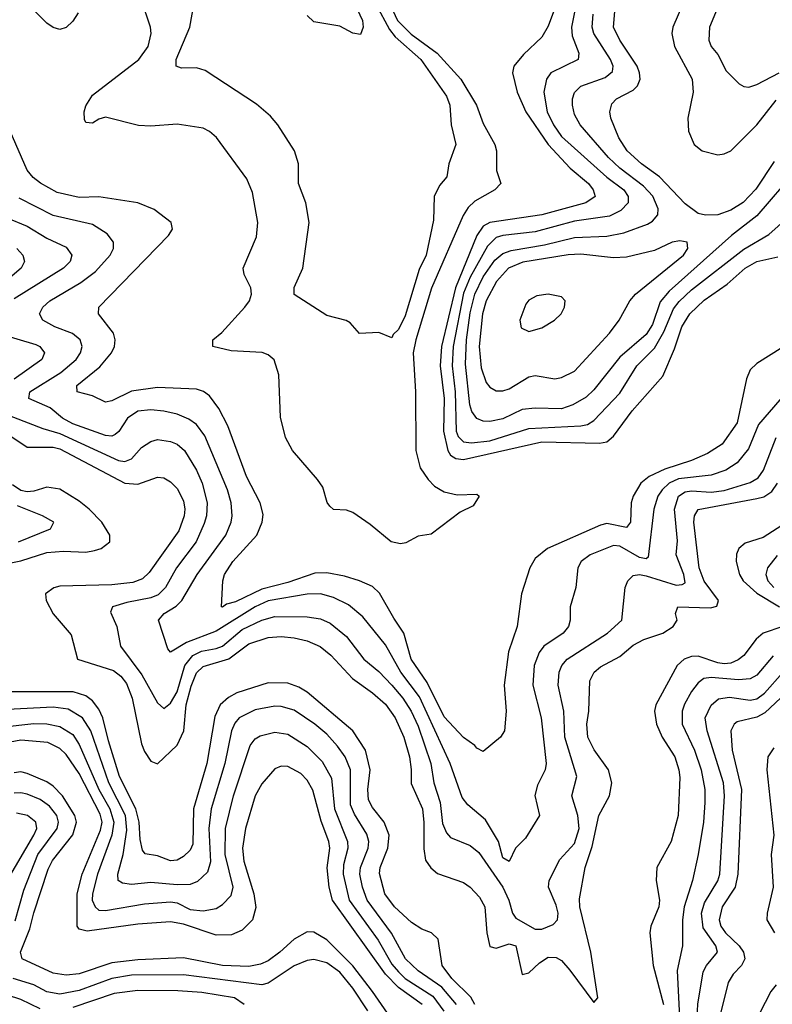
# Model space of a CAD drawing. Header units: inches. Extents: x 990535 to 1117859, y 769386 to 892122.
# Tile 309 of 656: x 1072887 to 1075198, y 771970 to 774993. Entities that reach past the tile are written whole.
import ezdxf

# ---------------------------------------------------------------- set-up
doc = ezdxf.new("R2010")
doc.units = ezdxf.units.IN
doc.header["$MEASUREMENT"] = 0
doc.layers.add('B0777', color=7, linetype='Continuous')

msp = doc.modelspace()

# ---------------------------------------------------------------- linework, layer by layer
at = {"layer": 'B0777', "color": 5}
for points, elevation in [([(1075210, 775293.2), (1075190, 775295.4), (1075090, 775340.3), (1075047.4, 775352.6), (1075010, 775354.4), (1074990, 775341.1), (1074971.7, 775290), (1074968.8, 775210), (1074960.5, 775150), (1074935.6, 775070), (1074892.2, 774970), (1074889.1, 774950), (1074897.5, 774910), (1074951.8, 774810), (1074954.4, 774770), (1074938.6, 774690), (1074940.6, 774650), (1074957.8, 774610), (1074982.3, 774590), (1075030, 774578), (1075050, 774580.4), (1075070, 774590.1), (1075150, 774670.1), (1075210, 774745.4)], 3220), ([(1075230, 775228.9), (1075193.5, 775233.5), (1075110, 775270.3), (1075088.9, 775271.1), (1075070, 775259.8), (1075059.6, 775230), (1075052.5, 775110), (1075038.6, 775050), (1075005.1, 774970), (1075002.4, 774930), (1075010.2, 774910), (1075030, 774885.8), (1075055.8, 774835.8), (1075096, 774796), (1075110, 774787.9), (1075125.6, 774785.6), (1075150, 774793.2), (1075218.3, 774830)], 3240), ([(1073865.2, 775150), (1073939.1, 774990), (1073941.8, 774970), (1073933.3, 774946.7), (1073910, 774951.1), (1073870, 774972.4), (1073790, 774986), (1073770, 775005.2)], 3040), ([(1074608.6, 775110), (1074580.7, 774970), (1074583, 774943), (1074604, 774890), (1074601.7, 774870), (1074517.8, 774830), (1074504, 774810), (1074496.3, 774770), (1074506.7, 774710), (1074525.4, 774670), (1074550, 774634.1), (1074689.2, 774509.2), (1074742.3, 774470), (1074755.3, 774450), (1074755.2, 774430), (1074732.6, 774407.4), (1074698.2, 774390), (1074590, 774374.1), (1074470, 774341.8), (1074370, 774329.9), (1074350, 774323.6), (1074323, 774297), (1074270, 774202.7), (1074250, 774153.3), (1074218, 773990), (1074214.4, 773930), (1074224.3, 773850), (1074227.4, 773730), (1074232.9, 773712.9), (1074250, 773697.1), (1074273.7, 773693.7), (1074330, 773699.8), (1074450, 773738.3), (1074610, 773745.6), (1074630, 773750.4), (1074650, 773762.8), (1074730, 773846.1), (1074782.1, 773930), (1074835.9, 773984.1), (1074865.1, 774034.9), (1074894.6, 774105.4), (1074911.9, 774128.1), (1074950, 774163), (1075110, 774288), (1075187.1, 774332.9), (1075272.9, 774410)], 3140), ([(1074010.1, 775069.9), (1074047.2, 774990), (1074088.5, 774948.5), (1074168.9, 774890), (1074241, 774810), (1074289.4, 774730), (1074310, 774673.8), (1074345.7, 774610), (1074350.7, 774590), (1074350.7, 774530), (1074364.1, 774490), (1074346.2, 774470), (1074284.3, 774435.7), (1074263.6, 774416.4), (1074248.1, 774391.9), (1074151.5, 774168.5), (1074103.3, 774010), (1074095.5, 773970), (1074102.5, 773850), (1074103.2, 773670), (1074116.6, 773616.6), (1074140.9, 773580.9), (1074161, 773561), (1074190, 773543.1), (1074230, 773534.4), (1074290, 773536.1), (1074298, 773530), (1074279.6, 773500.4), (1074239.2, 773480.8), (1074150, 773413.3), (1074110, 773407), (1074072.8, 773387.2), (1074055.8, 773384.2), (1074027.1, 773390), (1073963.2, 773443.2), (1073910, 773479.7), (1073890, 773487.1), (1073850, 773489.7), (1073839.2, 773499.2), (1073830.9, 773510.9), (1073817.5, 773557.5), (1073801.7, 773581.7), (1073725, 773670), (1073702.9, 773710), (1073687.9, 773772.1), (1073682.9, 773902.9), (1073668.4, 773948.4), (1073650, 773963.9), (1073631.2, 773971.2), (1073536, 773976), (1073479.7, 773990), (1073479.6, 774010), (1073507.1, 774032.9), (1073578.6, 774110), (1073592.1, 774130), (1073598.2, 774150), (1073596.2, 774170), (1073576.1, 774210), (1073572.9, 774230), (1073613.9, 774326.1), (1073618, 774370), (1073602.2, 774462.2), (1073584.6, 774504.6), (1073491.3, 774631.3), (1073470, 774649.8), (1073450, 774659.8), (1073370, 774672.4), (1073290, 774665.4), (1073251.7, 774668.3), (1073150, 774693), (1073130, 774687.7), (1073110, 774675), (1073090, 774676.9), (1073086.3, 774686.3), (1073084.8, 774710), (1073090, 774728.5), (1073110, 774761.2), (1073253, 774870), (1073281, 774910), (1073290.6, 774950), (1073289, 774970), (1073259, 775059)], 3080), ([(1073980.1, 775040.1), (1074022.2, 774962.2), (1074040.2, 774940.2), (1074118.2, 774870), (1074197.4, 774757.4), (1074207.9, 774730), (1074211.8, 774670), (1074225.7, 774610), (1074205, 774550), (1074198.9, 774510), (1074176.1, 774483.9), (1074159.3, 774450), (1074157.4, 774377.4), (1074134.5, 774270), (1074113.7, 774226.3), (1074070, 774083.5), (1074050, 774042), (1074033.9, 774026.1), (1074030, 774016), (1073990, 774032.7), (1073930, 774029.2), (1073902, 774062), (1073889.3, 774069.3), (1073830, 774084.2), (1073730, 774149.5), (1073730, 774170.8), (1073755.8, 774230), (1073775.3, 774370), (1073765.3, 774430), (1073743, 774490), (1073743.1, 774550), (1073731.1, 774590), (1073679.7, 774670), (1073656.6, 774696.6), (1073613.8, 774733.8), (1073456.3, 774836.3), (1073430, 774845.3), (1073384, 774844), (1073367.6, 774850), (1073367.5, 774870), (1073409, 774970), (1073431.1, 775090)], 3060), ([(1074545.8, 775070), (1074510, 774972.8), (1074490, 774939.4), (1074434.2, 774885.8), (1074404.6, 774850), (1074400.5, 774830), (1074414.6, 774770), (1074441.1, 774710), (1074509.1, 774609.1), (1074577.1, 774537.1), (1074633.5, 774490), (1074647.8, 774470), (1074653.9, 774450), (1074625.5, 774430), (1074490, 774393.3), (1074330, 774370.6), (1074310, 774359.2), (1074290, 774330), (1074225.1, 774170), (1074182.2, 773990), (1074178, 773930), (1074190.2, 773830), (1074187.9, 773730), (1074201.2, 773670), (1074210, 773656.1), (1074225.7, 773645.7), (1074250, 773642.5), (1074490, 773696.7), (1074667.2, 773692.8), (1074690, 773697), (1074710, 773714.6), (1074767.6, 773792.4), (1074861.4, 773898.6), (1074897.3, 773982.7), (1074919.7, 774050), (1074944.6, 774090), (1074988.1, 774131.9), (1075058.9, 774181.1), (1075114.1, 774230), (1075150, 774250.7), (1075214.8, 774265.2)], 3120), ([(1073066.3, 775013.7), (1073050, 774987.6), (1073030, 774968.2), (1073010, 774962.5), (1072990, 774968.5), (1072970, 774981.5), (1072921.9, 775030)], 3080), ([(1075270, 774530.1), (1075150, 774390.4), (1075072.2, 774330), (1074880.7, 774159.3), (1074853.2, 774126.8), (1074830, 774056.6), (1074810, 774026.6), (1074730, 773957.1), (1074650, 773857), (1074626, 773834), (1074585.3, 773810), (1074550, 773797.9), (1074470, 773800.3), (1074430, 773796.1), (1074370, 773768), (1074330, 773758.9), (1074310, 773760.3), (1074290, 773768.6), (1074274.8, 773790), (1074269.3, 773810), (1074255.7, 773935.7), (1074259, 774010), (1074270, 774092.7), (1074284.6, 774150), (1074310, 774203), (1074345.3, 774254.7), (1074370, 774274.7), (1074396.2, 774283.8), (1074498.2, 774301.8), (1074590, 774324.2), (1074690, 774328.6), (1074741.9, 774338.1), (1074814.8, 774365.2), (1074830, 774374.6), (1074846.5, 774393.5), (1074847.7, 774412.3), (1074830.8, 774450.8), (1074801.9, 774481.9), (1074730, 774537.2), (1074695.2, 774570), (1074607.5, 774670), (1074590, 774701.5), (1074584, 774730), (1074584.2, 774750), (1074590.5, 774769.5), (1074610, 774788.7), (1074684.7, 774815.3), (1074706.9, 774833.1), (1074709.2, 774850), (1074701.4, 774870), (1074649.7, 774950), (1074644.7, 774970), (1074647.3, 775010)], 3160), ([(1075203.1, 774556.9), (1075147.5, 774472.5), (1075108, 774432), (1075070, 774408.2), (1075030, 774393.3), (1074992.5, 774392.5), (1074970, 774397.6), (1074930, 774427), (1074851.4, 774510), (1074796, 774550), (1074752.3, 774590), (1074726.2, 774630), (1074701.6, 774690), (1074699, 774710), (1074705.4, 774734.6), (1074719.3, 774750), (1074770, 774775.8), (1074783.3, 774790), (1074791.5, 774810), (1074790.4, 774830), (1074782.5, 774850), (1074729.7, 774930), (1074710.5, 774970), (1074715.2, 775030)], 3180), ([(1075266, 774010), (1075150, 773937.1), (1075130, 773917.7), (1075118.7, 773890), (1075090, 773755), (1075043.3, 773690), (1074999, 773661), (1074950, 773639.4), (1074867.5, 773612.5), (1074820.1, 773590), (1074793.8, 773570), (1074770.1, 773529.9), (1074764.8, 773510), (1074761.9, 773450), (1074750, 773433.9), (1074690, 773446.2), (1074670, 773441.6), (1074507.6, 773370), (1074470, 773339), (1074452.9, 773310), (1074428, 773230), (1074414.5, 773130), (1074388, 773052), (1074374, 772950), (1074380.6, 772870), (1074375, 772810), (1074363.1, 772790), (1074310, 772746), (1074290, 772756.2), (1074284.6, 772764.6), (1074250, 772788.9), (1074190, 772852.9), (1074138.4, 772958.4), (1074089.4, 773030), (1074066.7, 773110), (1074035.3, 773155.3), (1073992, 773232), (1073970, 773252.7), (1073930.6, 773270.6), (1073884.2, 773284.2), (1073830, 773294.6), (1073793.6, 773293.6), (1073710, 773265), (1073630, 773244.6), (1073550, 773205.5), (1073521.5, 773198.5), (1073510, 773189.2), (1073507, 773190), (1073510.5, 773270), (1073515.8, 773290), (1073541, 773330), (1073614.6, 773410), (1073631.6, 773450), (1073634.2, 773474.2), (1073624.9, 773510), (1073583.6, 773590), (1073525.7, 773745.7), (1073498.8, 773798.8), (1073470, 773837.9), (1073451.4, 773851.4), (1073430, 773858.5), (1073310, 773863.2), (1073230, 773852.3), (1073170, 773823), (1073150, 773818.7), (1073110, 773837.9), (1073063.9, 773850), (1073062.6, 773870), (1073132.6, 773927.4), (1073169.1, 773970), (1073178.1, 773990), (1073179.9, 774010), (1073175.4, 774030), (1073129, 774090), (1073129.8, 774110), (1073344.2, 774330), (1073356.1, 774350), (1073352.2, 774370), (1073299.8, 774410), (1073250, 774430.4), (1073130, 774448.7), (1073070, 774446.7), (1073002.4, 774462.4), (1072950.7, 774490.7), (1072928.4, 774508.4), (1072910, 774531.2), (1072840.4, 774690)], 3120), ([(1075398.3, 774030), (1075155.7, 773750), (1075124.2, 773675.8), (1075090, 773632.4), (1075054.7, 773610), (1075010, 773594.5), (1074910, 773583.5), (1074881.5, 773570), (1074859.4, 773550), (1074846.5, 773530), (1074834, 773490), (1074816.7, 773343.3), (1074810, 773338.2), (1074790, 773341.4), (1074730, 773377), (1074710, 773378.7), (1074638.4, 773350), (1074611, 773330), (1074600.2, 773310), (1074594.1, 773250), (1074576.8, 773190), (1074576.8, 773150), (1074572.3, 773130), (1074555.3, 773110), (1074496.3, 773070), (1074482.2, 773050), (1074466.9, 773010), (1074462.2, 772950), (1074488.1, 772850), (1074503.3, 772710), (1074500.1, 772690), (1074476.5, 772643.5), (1074468.6, 772611.4), (1074483, 772550), (1074439.7, 772480.3), (1074409.2, 772450), (1074390, 772408.3), (1074370, 772419.7), (1074356.9, 772470), (1074317, 772537), (1074263, 772583), (1074245.1, 772605.1), (1074209, 772710), (1074114.6, 772914.6), (1074057.6, 772990), (1074010, 773074.2), (1073940.1, 773160.1), (1073896.3, 773196.3), (1073850, 773219.5), (1073810, 773230.6), (1073770, 773228.9), (1073650, 773209), (1073610, 773190.9), (1073490, 773115.8), (1073399.1, 773080.9), (1073350, 773051), (1073342, 773062), (1073313.2, 773150), (1073330.5, 773170), (1073367.1, 773192.9), (1073385, 773210), (1073431.5, 773290), (1073519.7, 773410), (1073536, 773450), (1073539.2, 773470), (1073536.3, 773510), (1073524.5, 773550), (1073455, 773715), (1073430.2, 773750.2), (1073406.6, 773766.6), (1073370, 773781.7), (1073330, 773791.1), (1073290, 773794.7), (1073250, 773791.4), (1073217.5, 773770), (1073191.3, 773728.7), (1073180.3, 773719.7), (1073170, 773714.8), (1073150, 773716.8), (1073050, 773752.6), (1073018.5, 773770), (1072981, 773801), (1072914.6, 773830), (1072917.8, 773850), (1073013, 773910), (1073060.1, 773950), (1073073.7, 773970), (1073078.3, 773990), (1073073, 774010), (1073049.3, 774029.3), (1072994.8, 774050), (1072958.4, 774070), (1072948.2, 774090), (1072957.7, 774110), (1072979.9, 774130), (1073074.3, 774185.7), (1073119.8, 774220.2), (1073164.9, 774270), (1073174.5, 774290), (1073175, 774310), (1073155.4, 774335.4), (1073110, 774363.7), (1072990, 774391.8), (1072885.2, 774445.2)], 3140), ([(1072845.6, 774385.6), (1072910, 774358.8), (1072970, 774322.5), (1073030, 774294.5), (1073047.4, 774270), (1073041.6, 774250), (1073021.3, 774230), (1072870, 774135.8)], 3160), ([(1072878, 774290), (1072897, 774270), (1072901.6, 774250), (1072891.2, 774230), (1072792.8, 774147.2)], 3180), ([(1072818.9, 774030), (1072936, 773996), (1072948.9, 773990), (1072963.2, 773970), (1072954.5, 773950), (1072870, 773889.7)], 3160), ([(1072821.5, 773790), (1072957.5, 773737.5), (1073010, 773722.1), (1073190, 773639.5), (1073210, 773636.3), (1073230, 773645.1), (1073260.8, 773679.2), (1073290, 773698.4), (1073310, 773704.5), (1073350, 773698.3), (1073370, 773689.9), (1073393.4, 773670), (1073429.5, 773610), (1073447.1, 773570), (1073462.9, 773510), (1073460.3, 773470), (1073453.7, 773446.3), (1073429.2, 773390), (1073368, 773310), (1073334.6, 773250), (1073312.4, 773227.6), (1073290, 773217.6), (1073215.8, 773204.2), (1073171.9, 773190), (1073166.2, 773173.8), (1073185.6, 773130), (1073196.2, 773070), (1073262.2, 772982.2), (1073310, 772896.1), (1073330, 772878.7), (1073350, 772894.5), (1073370.6, 772929.4), (1073394.2, 773010), (1073418.6, 773041.4), (1073445.4, 773054.6), (1073490, 773062.1), (1073510, 773070), (1073570, 773120.7), (1073630, 773150), (1073670, 773160.8), (1073770, 773159.6), (1073810, 773153.6), (1073840, 773140), (1073890, 773099.1), (1073943.1, 773030), (1073990, 772992.1), (1074030, 772949.9), (1074063.4, 772910), (1074088.8, 772870), (1074110, 772823.7), (1074149, 772710), (1074158.4, 772650), (1074178, 772590), (1074185.4, 772525.4), (1074197, 772497), (1074210, 772482.9), (1074270, 772458.1), (1074296.4, 772436.4), (1074369.9, 772330), (1074388.7, 772290), (1074399.9, 772250), (1074410, 772235.3), (1074470, 772201.3), (1074490, 772200.6), (1074524.4, 772215.6), (1074537.7, 772230), (1074540.4, 772250), (1074534.6, 772274.6), (1074510.7, 772330), (1074512.5, 772350), (1074545.5, 772414.5), (1074590, 772463.7), (1074605.1, 772510), (1074600.2, 772550), (1074581.9, 772610), (1074597.9, 772670), (1074560.4, 772790), (1074558.1, 772870), (1074540.3, 772950), (1074543, 772990), (1074551.2, 773010), (1074568.3, 773030), (1074692.2, 773110), (1074735.2, 773150), (1074746.2, 773250), (1074753.7, 773270), (1074770, 773286.3), (1074790.1, 773289.9), (1074810, 773286.1), (1074902.6, 773257.4), (1074921.3, 773258.7), (1074930, 773264.6), (1074925.8, 773290), (1074902.1, 773350), (1074907.1, 773392.9), (1074897.8, 773490), (1074910.1, 773530), (1074930, 773543.3), (1074950, 773546.5), (1075010, 773542), (1075050, 773547.5), (1075130, 773572), (1075154, 773586), (1075170.5, 773609.5), (1075209.6, 773710.4)], 3160), ([(1072844.6, 773724.6), (1072910, 773680.3), (1072990, 773680.6), (1073010, 773675.8), (1073210, 773569.9), (1073250, 773566.5), (1073310, 773588.4), (1073330, 773586), (1073350, 773574.6), (1073370, 773553.8), (1073390, 773515.6), (1073394.4, 773490), (1073392.3, 773470), (1073375.8, 773424.2), (1073284.1, 773295.9), (1073264, 773276), (1073234.7, 773265.3), (1073170, 773258.1), (1073010, 773254.1), (1072991.5, 773248.5), (1072966.3, 773230), (1072968.3, 773210), (1072990, 773169), (1073045, 773105), (1073064.6, 773030), (1073175.4, 772995.4), (1073197.8, 772977.8), (1073214.9, 772954.9), (1073232.3, 772910), (1073261.3, 772770), (1073270, 772746.8), (1073290, 772716.5), (1073310, 772708.6), (1073370, 772765.6), (1073390.7, 772810), (1073398, 772890), (1073413.4, 772946.6), (1073430, 772988), (1073450, 773007.4), (1073529.2, 773030.8), (1073590, 773077.3), (1073650, 773096.5), (1073690, 773099.6), (1073730, 773095.4), (1073770, 773085.8), (1073809.1, 773069.1), (1073842.5, 773042.5), (1073908.9, 772970), (1073970, 772926.7), (1074010, 772891.6), (1074039.8, 772850), (1074066.4, 772790), (1074083.5, 772730), (1074089.3, 772690.7), (1074088.5, 772648.5), (1074123.3, 772570), (1074128.1, 772528.1), (1074127.3, 772447.3), (1074133.3, 772413.3), (1074149.3, 772389.3), (1074170, 772371.9), (1074250, 772344.1), (1074270.3, 772330.3), (1074299.2, 772299.2), (1074315, 772270), (1074321.1, 772190), (1074330, 772147.9), (1074350, 772142.7), (1074390, 772156.1), (1074409.9, 772149.9), (1074430, 772061.6), (1074450, 772066.9), (1074482.5, 772097.5), (1074510, 772115.2), (1074534.5, 772114.5), (1074550, 772104.4), (1074575.6, 772075.6), (1074650, 771976.2), (1074662.4, 771990), (1074640.9, 772130), (1074606.8, 772270), (1074605.4, 772294.6), (1074623.5, 772390), (1074645.1, 772454.9), (1074665.4, 772550), (1074697.8, 772610), (1074704.7, 772650), (1074695.1, 772690), (1074651.2, 772751.2), (1074631.3, 772790), (1074628.1, 772830), (1074633.9, 772870), (1074637.1, 772962.9), (1074650.5, 772989.5), (1074670, 773006.7), (1074730, 773037.9), (1074770, 773072.5), (1074803.2, 773090), (1074861.4, 773110), (1074893, 773130), (1074906.1, 773150), (1074900.7, 773170), (1074907.7, 773190), (1075007.8, 773187.8), (1075027.3, 773192.7), (1075032, 773210), (1074988.8, 773268.8), (1074972.7, 773310), (1074957.1, 773450), (1074958.4, 773470), (1074970, 773489.3), (1075150, 773522.5), (1075171.6, 773528.4), (1075195.8, 773544.2), (1075214, 773570)], 3180), ([(1072772.2, 773307.8), (1072890, 773331.3), (1072970, 773357.1), (1073021.3, 773361.3), (1073090, 773358.7), (1073116.4, 773363.6), (1073137.2, 773370), (1073163.2, 773390), (1073164.2, 773410), (1073139.6, 773450), (1073100.6, 773490), (1073070, 773515), (1073010, 773551.9), (1072970, 773557.3), (1072930, 773545.3), (1072910, 773543.4), (1072890, 773547.7), (1072865.1, 773565.1)], 3220), ([(1072883.5, 773390), (1072981.6, 773430), (1072991.5, 773450), (1072956.9, 773470), (1072880.5, 773500.5)], 3240), ([(1075270, 773467.4), (1075170, 773403.1), (1075114.3, 773385.7), (1075095.3, 773370), (1075087.9, 773352.1), (1075086.7, 773330), (1075096.5, 773290), (1075108.1, 773270), (1075150, 773232.1), (1075219.5, 773190)], 3220), ([(1075212.3, 773347.7), (1075183.3, 773310), (1075178, 773290), (1075183.7, 773270), (1075202.5, 773250)], 3240), ([(1075230.2, 773130), (1075170, 773109.4), (1075148.4, 773091.6), (1075110, 773040.9), (1075092.7, 773027.3), (1075070, 773018), (1075050, 773015.2), (1075030, 773018.5), (1074970, 773039.1), (1074950, 773038.4), (1074927.5, 773030), (1074905.8, 773010), (1074840.6, 772890), (1074836.4, 772870), (1074842, 772830), (1074859.9, 772790), (1074898.8, 772730), (1074911.2, 772690), (1074913.5, 772666.5), (1074908.8, 772550), (1074887.5, 772470), (1074842.7, 772390), (1074840.8, 772350), (1074851.2, 772290), (1074848.9, 772270), (1074824.8, 772210), (1074821.4, 772190), (1074832.4, 772090), (1074863.5, 771970)], 3220), ([(1075200.4, 773039.6), (1075150, 772980.8), (1075130, 772969.2), (1075093.5, 772966.5), (1075010, 772973.5), (1074987.7, 772970), (1074970, 772957.1), (1074949.8, 772930.2), (1074927.9, 772892.1), (1074921.2, 772870), (1074921.2, 772830), (1074959.1, 772750), (1074979.5, 772690), (1074990.4, 772630), (1074990.1, 772590.1), (1074986, 772530), (1074970.1, 772429.9), (1074952.8, 772350), (1074926.6, 772270), (1074921.7, 772230), (1074921.8, 772150), (1074905.4, 772074.6), (1074913.7, 771910)], 3240), ([(1074967.3, 771930), (1074969.2, 771970.8), (1074985.6, 772070), (1074995.4, 772090), (1075029.5, 772130), (1075023.9, 772150), (1074985.2, 772205.2), (1074979.8, 772250), (1074990, 772281.7), (1075030, 772349.2), (1075036.6, 772370), (1075050.6, 772610), (1075047.4, 772650), (1074997.8, 772810), (1074991.8, 772850), (1075010, 772889.1), (1075032.4, 772907.6), (1075066.5, 772913.5), (1075130, 772903.7), (1075150, 772908.2), (1075174.1, 772925.9), (1075230, 772988.9)], 3260), ([(1074284.1, 771970), (1074271.9, 771991.9), (1074213.8, 772050), (1074184.2, 772090), (1074171.8, 772170), (1074151.8, 772190), (1074121.2, 772201.2), (1074090, 772221.7), (1074037.5, 772270), (1074008.5, 772310), (1073992.1, 772372.1), (1073993.8, 772390), (1074017.1, 772450), (1074021.6, 772490), (1074006.5, 772530), (1073970, 772574.2), (1073957.7, 772597.7), (1073955.8, 772630), (1073963.2, 772690), (1073948.5, 772750), (1073909.5, 772810), (1073770, 772928.6), (1073744.3, 772944.3), (1073710, 772956.4), (1073650, 772957.6), (1073553.6, 772926.4), (1073527.9, 772912.1), (1073502.6, 772890), (1073486.1, 772853.9), (1073461.3, 772710), (1073420.2, 772570), (1073418.1, 772461.9), (1073410, 772443.2), (1073390, 772424.2), (1073370, 772412.4), (1073350, 772410.5), (1073310, 772426.2), (1073272.4, 772432.4), (1073263.7, 772443.7), (1073256.7, 772476.7), (1073253.8, 772530), (1073243.9, 772570), (1073193.6, 772670), (1073159.4, 772779.4), (1073142.6, 772850), (1073130, 772876.2), (1073110, 772902.2), (1073090, 772917.7), (1073051.3, 772930), (1072849.1, 772929.1)], 3220), ([(1075290, 772973.2), (1075174.9, 772865.1), (1075150, 772851.6), (1075090, 772837.2), (1075080.8, 772830), (1075070.5, 772810), (1075074.5, 772750), (1075103.2, 772630), (1075091.7, 772370), (1075083.9, 772330), (1075044.2, 772270), (1075034.2, 772230), (1075039.9, 772210), (1075053.7, 772190), (1075095.7, 772150), (1075109.7, 772130), (1075113, 772110), (1075103.6, 772090), (1075077.3, 772062.7), (1075062.6, 772037.4), (1075035.2, 771930)], 3280), ([(1074227.7, 771970), (1074182.9, 772022.9), (1074110, 772072.7), (1074071, 772110), (1074029, 772189), (1073954.1, 772290), (1073939.2, 772330), (1073931.7, 772370), (1073933.5, 772390), (1073957.1, 772450), (1073958.9, 772470), (1073953.1, 772493.1), (1073914.4, 772554.4), (1073903.1, 772583.1), (1073902.6, 772690), (1073886.6, 772730), (1073863.2, 772763.2), (1073830, 772799.2), (1073792.9, 772830), (1073730, 772873.1), (1073690, 772884.8), (1073670, 772885.5), (1073610, 772873.8), (1073561.2, 772850), (1073547, 772833), (1073537.1, 772810), (1073516.4, 772710), (1073475.1, 772570), (1073467.8, 772510), (1073472.3, 772407.7), (1073463.5, 772376.5), (1073432.5, 772347.5), (1073410, 772338), (1073370, 772336.7), (1073290, 772343.9), (1073230, 772337.7), (1073202.1, 772342.1), (1073188.9, 772350), (1073188.5, 772370), (1073205.1, 772430), (1073215.4, 772504.6), (1073211.6, 772550), (1073160.2, 772650), (1073105.7, 772810), (1073079.5, 772850), (1073035.9, 772875.9), (1072990, 772882.8), (1072850, 772875.1)], 3240), ([(1072830, 772821.6), (1072930, 772832.3), (1072970, 772831), (1073010, 772823.3), (1073050, 772798.8), (1073070, 772768.3), (1073130, 772630), (1073163.4, 772570), (1073176.1, 772530), (1073170.2, 772490), (1073125.7, 772370), (1073110.8, 772310), (1073109.8, 772289.8), (1073118.4, 772270), (1073130, 772259.5), (1073150, 772258.4), (1073270, 772279), (1073350, 772285.4), (1073370, 772281.4), (1073410, 772261.9), (1073450, 772256.9), (1073490, 772264.1), (1073510, 772277.2), (1073536, 772304), (1073542.6, 772330), (1073517.4, 772430), (1073519.2, 772510), (1073543.8, 772610), (1073594.9, 772765.1), (1073610, 772785.4), (1073625, 772795), (1073670, 772806.2), (1073710, 772800.1), (1073770, 772762), (1073816, 772716), (1073844.1, 772664.1), (1073853.1, 772570), (1073893.4, 772470), (1073894.5, 772450), (1073881.2, 772398.8), (1073880.2, 772370), (1073898.2, 772290), (1073987.4, 772167.4), (1074030, 772093.8), (1074049.5, 772070), (1074070.9, 772050), (1074155.3, 771995.3), (1074189.4, 771949.4)], 3260), ([(1074122.5, 771970), (1074050, 772022.2), (1074010, 772063.2), (1073847.8, 772290), (1073837, 772330), (1073831, 772389), (1073838.7, 772450), (1073836.4, 772470), (1073813, 772533), (1073787.4, 772627.4), (1073770, 772658), (1073750, 772678.8), (1073710, 772699.9), (1073690, 772701.5), (1073670, 772693.6), (1073630, 772646.7), (1073610, 772610), (1073580.4, 772510), (1073571.4, 772450), (1073574.7, 772410), (1073606.1, 772310), (1073612.4, 772267.6), (1073601.7, 772230), (1073570, 772197.6), (1073536.8, 772183.2), (1073490, 772183.1), (1073390, 772216.7), (1073350, 772224.1), (1073250, 772216.6), (1073094.6, 772194.6), (1073070, 772201.1), (1073063.4, 772210), (1073063.5, 772310), (1073079.2, 772370), (1073134.9, 772505.1), (1073139.8, 772530), (1073134.5, 772554.5), (1073070, 772678.5), (1073030, 772737.3), (1073010, 772756), (1072973.6, 772773.6), (1072890, 772781.1), (1072830, 772770)], 3280), ([(1075202.1, 772757.9), (1075183.8, 772730), (1075180.5, 772690), (1075202.8, 772490), (1075194.7, 772430), (1075200.5, 772330), (1075181.6, 772250), (1075180.8, 772230), (1075204.4, 772190)], 3320), ([(1074025.1, 771930), (1073969.7, 772010), (1073910, 772088.2), (1073830, 772168.1), (1073790, 772191.4), (1073770, 772192.5), (1073730, 772170.4), (1073686.1, 772130), (1073650, 772104.3), (1073626.3, 772093.7), (1073590, 772086.8), (1073510, 772090), (1073390, 772113.3), (1073250, 772107.4), (1073170, 772097.5), (1073070, 772063.8), (1073030, 772059.5), (1072990, 772066.3), (1072894.5, 772110), (1072889.9, 772130), (1072918, 772202), (1072930, 772251.2), (1072974.7, 772385.3), (1072988.1, 772411.9), (1073050, 772491.1), (1073061.5, 772530), (1073055.9, 772550), (1073018.4, 772610), (1072990, 772639.8), (1072970, 772653.3), (1072910, 772679.1), (1072890, 772684.3), (1072870, 772681.2)], 3320), ([(1072873.2, 772226.8), (1072899.4, 772320.6), (1072943.1, 772430), (1073002.4, 772510), (1073006.3, 772530), (1073001, 772550), (1072978.5, 772578.5), (1072950, 772599.4), (1072910, 772615.9), (1072890, 772619.3), (1072870, 772618.1)], 3340), ([(1072850, 772351.6), (1072930.2, 772490), (1072939.4, 772510), (1072936.9, 772530), (1072910.6, 772550), (1072877.6, 772557.6)], 3360), ([(1073955.9, 771950), (1073910, 772019.7), (1073870, 772069.5), (1073830, 772098.1), (1073790, 772107.6), (1073770, 772105.1), (1073730, 772088.8), (1073650, 772035.3), (1073630, 772030.6), (1073390, 772060.7), (1073230, 772059.7), (1073170, 772049.7), (1073070, 772012.7), (1073010, 772001.6), (1072970, 772008.7), (1072930, 772030.6), (1072866.8, 772050)], 3340), ([(1073576.2, 771970), (1073546.2, 771990), (1073446.4, 772006.4), (1073372.1, 772012.1), (1073250, 772013), (1073176.8, 772003.2), (1073050, 771960.8)], 3360), ([(1075209.7, 772030.3), (1075192.7, 772010), (1075158.2, 771941.8)], 3320), ([(1072950, 771956.2), (1072890, 771984.8), (1072810.8, 772010.8)], 3360)]:
    msp.add_lwpolyline(points, dxfattribs=dict(at, elevation=elevation))
for points, elevation in [([(1074914, 774314), (1074890.7, 774310), (1074836, 774284), (1074750, 774263.6), (1074710, 774261.4), (1074610, 774272.6), (1074570.8, 774270.8), (1074431.8, 774248.2), (1074387.4, 774230), (1074351, 774189), (1074319.3, 774130), (1074308.2, 774090), (1074298, 773990), (1074304, 773924), (1074319.3, 773879.3), (1074330, 773865), (1074350, 773853.8), (1074370, 773853.3), (1074390, 773859.9), (1074450, 773896.4), (1074470, 773900.4), (1074530, 773890.7), (1074550, 773894.4), (1074590, 773913.3), (1074697.4, 774030), (1074727.5, 774070), (1074759.9, 774130), (1074777.5, 774150), (1074925.5, 774270), (1074938.3, 774290), (1074935.8, 774310)], 3180), ([(1074510, 774149.9), (1074474.7, 774145.3), (1074450, 774131.6), (1074441, 774119), (1074422.6, 774070), (1074426.6, 774046.6), (1074450, 774035.7), (1074490, 774046.8), (1074529.4, 774070), (1074549.4, 774090), (1074559.9, 774110), (1074562.2, 774130), (1074550, 774141.7)], 3220)]:
    msp.add_lwpolyline(points, close=True, dxfattribs=dict(at, elevation=elevation))

doc.saveas('drawing.dxf')
